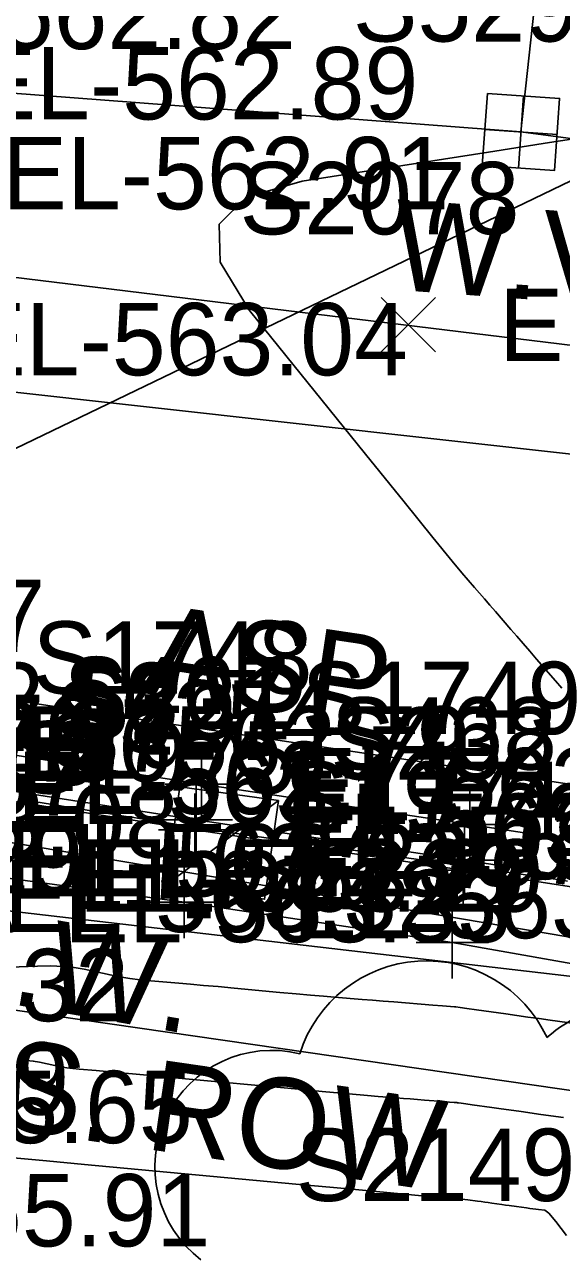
# Model space of a CAD drawing. Extents: x 1724534 to 1727318, y 657156 to 660047.
# Drawn here: x 1725226.5 to 1725256.1, y 658594.3 to 658662.3 of the extents above; entities that cross this region are included whole.
import ezdxf

# ---------------------------------------------------------------- set-up
doc = ezdxf.new("R2010")
doc.units = 0
for name, color, linetype in [('SURVEY - CENTERLINE - Preliminary', 7, 'Continuous'), ('SURVEY - CONTOURS - Index with Text', 7, 'Continuous'), ('SURVEY - CONTOURS - Intermediate with optional Text', 7, 'Continuous'), ('SURVEY - DRAINAGE - Storm Sewer', 7, 'Continuous'), ('SURVEY - DTM - Breaklines', 7, 'Continuous'), ('SURVEY - DTM - Breaklines - Points - Elevations', 7, 'Continuous'), ('SURVEY - DTM - Breaklines - Points - Locators', 7, 'Continuous'), ('SURVEY - DTM - Breaklines - Points - Numbers', 7, 'Continuous'), ('SURVEY - NON-TRANSPORTATION - Features - Points - Elevations', 7, 'Continuous'), ('SURVEY - NON-TRANSPORTATION - Features - Points - Numbers', 7, 'Continuous'), ('SURVEY - NON-TRANSPORTATION - Features Text', 7, 'Continuous'), ('SURVEY - PROPERTY - ROW Lines', 7, 'Continuous'), ('SURVEY - PROPERTY - ROW Lines Text', 7, 'Continuous'), ('SURVEY - TRAFFIC CONTROL - Pavement Marking - Points - Elevations', 7, 'Continuous'), ('SURVEY - TRAFFIC CONTROL - Signs - Points - Elevations', 7, 'Continuous'), ('SURVEY - TRAFFIC CONTROL - Signs - Points - Numbers', 7, 'Continuous'), ('SURVEY - TRAFFIC CONTROL - Signs and Devices with Text', 7, 'Continuous'), ('SURVEY - TRANSPORTATION - Features', 7, 'Continuous'), ('SURVEY - TRANSPORTATION - Features - Points - Elevations', 7, 'Continuous'), ('SURVEY - TRANSPORTATION - Features - Points - Locators', 7, 'Continuous'), ('SURVEY - TRANSPORTATION - Features - Points - Numbers', 7, 'Continuous'), ('SURVEY - TRANSPORTATION - Features Text', 7, 'Continuous'), ('SURVEY - TRANSPORTATION - Roads', 7, 'Continuous'), ('SURVEY - UTILITIES - Fiber Optic Cable (Underground) with Text', 7, 'Continuous'), ('SURVEY - UTILITIES - Gas - Points - Elevations', 7, 'Continuous'), ('SURVEY - UTILITIES - Gas with Text', 7, 'Continuous'), ('SURVEY - UTILITIES - Low Wire Crossings', 7, 'Continuous'), ('SURVEY - UTILITIES - Low Wire Crossings - Points - Elevations', 7, 'Continuous'), ('SURVEY - UTILITIES - Low Wire Crossings - Points - Numbers', 7, 'Continuous'), ('SURVEY - UTILITIES - Overhead Wire Crossings', 7, 'Continuous'), ('SURVEY - UTILITIES - Water - Points - Elevations', 7, 'Continuous'), ('SURVEY - UTILITIES - Water - Points - Locators', 7, 'Continuous'), ('SURVEY - UTILITIES - Water - Points - Numbers', 7, 'Continuous'), ('SURVEY - UTILITIES - Water with Text', 7, 'Continuous'), ('SURVEY - VEGETATION - Features - Points - Elevations', 7, 'Continuous'), ('SURVEY - VEGETATION - Features - Points - Numbers', 7, 'Continuous'), ('SURVEY - VEGETATION - Features with Text', 7, 'Continuous')]:
    doc.layers.add(name, color=color, linetype=linetype)

msp = doc.modelspace()

# ---------------------------------------------------------------- linework, layer by layer
at = {"layer": 'SURVEY - CENTERLINE - Preliminary'}
msp.add_line((1725165.112, 658655.739), (1725772.853, 658581.708), dxfattribs=at)
msp.add_line((1725165.112, 658655.739), (1725772.853, 658581.708), dxfattribs=at)
at = {"layer": 'SURVEY - CONTOURS - Index with Text'}
msp.add_lwpolyline([(1725256.229, 658601.887), (1725255.813, 658601.946), (1725255.4, 658602.004), (1725254.988, 658602.061), (1725253.894, 658602.215), (1725253.485, 658602.273), (1725253.077, 658602.33), (1725252.672, 658602.387), (1725252.268, 658602.443), (1725251.194, 658602.594), (1725250.842, 658602.644), (1725250.59, 658602.679), (1725250.439, 658602.7), (1725250.388, 658602.707), (1725250.387, 658602.708), (1725250.337, 658602.712), (1725250.189, 658602.723), (1725249.944, 658602.743), (1725249.6, 658602.77), (1725248.552, 658602.854), (1725248.161, 658602.885), (1725247.773, 658602.916), (1725247.389, 658602.946), (1725247.008, 658602.976), (1725245.998, 658603.057), (1725245.401, 658603.108), (1725244.37, 658603.2), (1725242.904, 658603.335), (1725241.004, 658603.511), (1725235.356, 658604.035), (1725233.459, 658604.211), (1725232.003, 658604.344), (1725230.989, 658604.436), (1725230.416, 658604.485), (1725229.478, 658604.561), (1725229.13, 658604.595), (1725228.79, 658604.639), (1725228.458, 658604.694), (1725228.133, 658604.76), (1725227.278, 658604.949), (1725226.94, 658605.009), (1725226.569, 658605.046), (1725226.164, 658605.061)], dxfattribs=at)
at = {"layer": 'SURVEY - CONTOURS - Intermediate with optional Text'}
for points in [[(1725257.895, 658656.17), (1725255.469, 658655.791), (1725252.089, 658655.263), (1725241.801, 658653.661), (1725238.726, 658652.764), (1725237.215, 658651.272), (1725237.269, 658649.186), (1725238.888, 658646.506), (1725245.29, 658638.568), (1725247.424, 658635.925), (1725249.023, 658633.951), (1725250.088, 658632.645), (1725250.618, 658632.008), (1725251.319, 658631.199), (1725251.589, 658630.887), (1725251.873, 658630.56), (1725252.17, 658630.217), (1725252.482, 658629.858), (1725253.33, 658628.879), (1725253.658, 658628.501), (1725254.004, 658628.102), (1725254.369, 658627.681), (1725254.752, 658627.238), (1725255.8, 658626.03), (1725256.146, 658625.627)], [(1725256.459, 658614.966), (1725256.061, 658615.023), (1725255.661, 658615.081), (1725255.257, 658615.14), (1725254.85, 658615.199), (1725253.76, 658615.358), (1725253.361, 658615.416), (1725252.98, 658615.471), (1725252.619, 658615.523), (1725252.276, 658615.573), (1725251.386, 658615.701), (1725251.036, 658615.752), (1725250.652, 658615.807), (1725250.234, 658615.867), (1725249.783, 658615.931), (1725248.536, 658616.109), (1725248.093, 658616.172), (1725247.698, 658616.229), (1725247.351, 658616.279), (1725247.054, 658616.322), (1725246.325, 658616.428), (1725246.021, 658616.472), (1725245.655, 658616.524), (1725245.228, 658616.585), (1725244.74, 658616.655), (1725243.356, 658616.852), (1725242.874, 658616.921), (1725242.466, 658616.979), (1725242.132, 658617.027), (1725241.871, 658617.065), (1725241.275, 658617.151), (1725241.008, 658617.189), (1725240.654, 658617.24), (1725240.213, 658617.303), (1725239.685, 658617.378), (1725238.159, 658617.595), (1725237.638, 658617.67), (1725237.216, 658617.73), (1725236.895, 658617.776), (1725236.674, 658617.808), (1725236.22, 658617.873), (1725236.071, 658617.895), (1725235.964, 658617.91), (1725235.9, 658617.92), (1725235.879, 658617.923), (1725235.878, 658617.923), (1725235.878, 658617.923), (1725235.878, 658617.923), (1725235.878, 658617.923), (1725235.878, 658617.923), (1725235.878, 658617.923), (1725235.809, 658617.934), (1725235.603, 658617.967), (1725235.259, 658618.023), (1725234.777, 658618.101), (1725233.31, 658618.339), (1725232.805, 658618.42), (1725232.39, 658618.487), (1725232.065, 658618.54), (1725231.829, 658618.578), (1725231.322, 658618.659), (1725231.091, 658618.696), (1725230.778, 658618.747), (1725230.385, 658618.81), (1725229.909, 658618.887), (1725228.533, 658619.11), (1725228.054, 658619.187), (1725227.647, 658619.253), (1725227.313, 658619.307), (1725227.052, 658619.349), (1725226.454, 658619.445)], [(1725257.776, 658606.955), (1725255.504, 658607.274), (1725254.886, 658607.36), (1725254.271, 658607.447), (1725253.659, 658607.533), (1725253.05, 658607.618), (1725251.43, 658607.846), (1725250.898, 658607.92), (1725250.518, 658607.974), (1725250.29, 658608.006), (1725250.213, 658608.017), (1725250.211, 658608.017), (1725249.543, 658608.07), (1725249.024, 658608.111), (1725246.853, 658608.284), (1725246.268, 658608.331), (1725245.688, 658608.377), (1725245.114, 658608.423), (1725243.589, 658608.544), (1725242.971, 658608.595), (1725242.26, 658608.656), (1725241.456, 658608.728), (1725240.56, 658608.81), (1725238.047, 658609.043), (1725237.149, 658609.126), (1725236.34, 658609.198), (1725235.62, 658609.261), (1725234.989, 658609.313), (1725233.426, 658609.44), (1725232.846, 658609.496), (1725232.279, 658609.57), (1725231.725, 658609.662), (1725231.184, 658609.771), (1725229.758, 658610.086), (1725229.195, 658610.186), (1725228.576, 658610.248), (1725227.902, 658610.272), (1725227.171, 658610.26), (1725225.147, 658610.176)], [(1725256.406, 658595.366), (1725255.82, 658596.139), (1725255.417, 658596.607), (1725255.197, 658596.772), (1725254.853, 658596.806), (1725254.714, 658596.821), (1725254.38, 658596.863), (1725254.184, 658596.89), (1725253.636, 658596.967), (1725253.227, 658597.024), (1725253.024, 658597.053), (1725252.822, 658597.081), (1725252.284, 658597.157), (1725252.083, 658597.185), (1725251.883, 658597.213), (1725251.684, 658597.241), (1725251.486, 658597.269), (1725250.959, 658597.343), (1725250.785, 658597.367), (1725250.662, 658597.384), (1725250.562, 658597.398), (1725250.537, 658597.4), (1725250.344, 658597.416), (1725250.175, 658597.429), (1725249.661, 658597.47), (1725249.469, 658597.485), (1725249.279, 658597.501), (1725249.09, 658597.516), (1725248.903, 658597.53), (1725248.406, 658597.57), (1725247.832, 658597.621), (1725246.481, 658597.745), (1725244.352, 658597.942), (1725241.447, 658598.211), (1725229.769, 658599.296), (1725227.666, 658599.49), (1725225.844, 658599.657)]]:
    msp.add_lwpolyline(points, dxfattribs=at)
at = {"layer": 'SURVEY - DRAINAGE - Storm Sewer'}
msp.add_lwpolyline([(1725899.594, 658555.371), (1725464.565, 658615.304), (1725129.381, 658652.795)], dxfattribs=at)
at = {"layer": 'SURVEY - DTM - Breaklines'}
msp.add_lwpolyline([(1725163.157, 658628.75), (1725183.429, 658625.739), (1725185.401, 658625.407), (1725190.086, 658624.71), (1725204.918, 658622.461), (1725221.039, 658620.112), (1725235.861, 658617.802), (1725250.685, 658615.569), (1725265.511, 658613.288), (1725278.411, 658611.374), (1725283.031, 658610.723), (1725291.766, 658609.358), (1725297.472, 658608.531), (1725301.885, 658607.83), (1725316.94, 658605.777), (1725331.824, 658603.91), (1725346.697, 658601.959)], dxfattribs=at)
at = {"layer": 'SURVEY - DTM - Breaklines - Points - Locators'}
for p, q in [((1725235.861, 658619.802), (1725235.861, 658615.802)), ((1725237.861, 658617.802), (1725233.861, 658617.802)), ((1725250.685, 658617.569), (1725250.685, 658613.569)), ((1725252.685, 658615.569), (1725248.685, 658615.569))]:
    msp.add_line(p, q, dxfattribs=at)
at = {"layer": 'SURVEY - PROPERTY - ROW Lines'}
msp.add_line((1725322.018, 658593.921), (1725186.686, 658613.501), dxfattribs=at)
at = {"layer": 'SURVEY - TRAFFIC CONTROL - Signs and Devices with Text'}
for p, q in [((1725234.271, 658614.728), (1725240.485, 658619.408)), ((1725237.378, 658617.068), (1725237.378, 658617.068))]:
    msp.add_line(p, q, dxfattribs=at)
msp.add_lwpolyline([(1725234.271, 658614.728), (1725235.038, 658620.175), (1725240.485, 658619.408), (1725239.718, 658613.961)], close=True, dxfattribs=at)
at = {"layer": 'SURVEY - TRANSPORTATION - Features'}
for points in [[(1725163.523, 658631.234), (1725183.794, 658628.222), (1725185.767, 658627.891), (1725190.465, 658627.283), (1725205.297, 658625.034), (1725221.409, 658622.63), (1725236.232, 658620.32), (1725251.058, 658618.086), (1725265.887, 658615.823), (1725278.788, 658613.907), (1725283.419, 658613.335), (1725292.153, 658611.97), (1725297.859, 658611.143), (1725302.266, 658610.393), (1725317.268, 658608.347), (1725332.152, 658606.481), (1725347.025, 658604.53)], [(1725163.239, 658629.304), (1725183.51, 658626.293), (1725185.483, 658625.962), (1725190.168, 658625.264), (1725205, 658623.015), (1725221.12, 658620.667), (1725235.943, 658618.356), (1725250.767, 658616.123), (1725265.594, 658613.843), (1725278.493, 658611.928), (1725283.113, 658611.278), (1725291.848, 658609.913), (1725297.554, 658609.085), (1725301.968, 658608.384), (1725317.011, 658606.333), (1725331.895, 658604.466), (1725346.768, 658602.515)], [(1725400.894, 658552.586), (1725400.722, 658560.59), (1725400.221, 658571.848), (1725399.893, 658576.832), (1725400.098, 658582.049), (1725399.251, 658589.894), (1725399.287, 658591.018), (1725392.146, 658591.982), (1725375.96, 658594.271), (1725361.07, 658596.084), (1725346.14, 658597.578), (1725331.263, 658599.505), (1725316.379, 658601.372), (1725301.242, 658603.491), (1725296.828, 658604.193), (1725291.122, 658605.02), (1725282.388, 658606.385), (1725277.767, 658607.035), (1725264.868, 658608.95), (1725250.092, 658611.569), (1725235.272, 658613.802), (1725224.442, 658615.275)]]:
    msp.add_lwpolyline(points, dxfattribs=at)
at = {"layer": 'SURVEY - TRANSPORTATION - Features - Points - Locators'}
for p, q in [((1725236.232, 658622.32), (1725236.232, 658618.32)), ((1725238.232, 658620.32), (1725234.232, 658620.32)), ((1725235.943, 658620.356), (1725235.943, 658616.356)), ((1725251.058, 658620.086), (1725251.058, 658616.086)), ((1725237.943, 658618.356), (1725233.943, 658618.356)), ((1725250.767, 658618.123), (1725250.767, 658614.123)), ((1725253.058, 658618.086), (1725249.058, 658618.086)), ((1725252.767, 658616.123), (1725248.767, 658616.123)), ((1725235.272, 658615.802), (1725235.272, 658611.802)), ((1725237.272, 658613.802), (1725233.272, 658613.802)), ((1725250.092, 658613.569), (1725250.092, 658609.569)), ((1725252.092, 658611.569), (1725248.092, 658611.569))]:
    msp.add_line(p, q, dxfattribs=at)
at = {"layer": 'SURVEY - TRANSPORTATION - Roads'}
msp.add_lwpolyline([(1725141.865, 658637.665), (1725195.259, 658629.577), (1725266.454, 658618.825), (1725280.298, 658616.735), (1725282.277, 658616.45), (1725304.066, 658613.404), (1725306.05, 658613.154), (1725331.867, 658610.059), (1725333.852, 658609.816), (1725355.673, 658607.015), (1725389.419, 658602.863), (1725393.39, 658602.389), (1725395.376, 658602.145), (1725397.115, 658601.908), (1725399.346, 658601.658), (1725421.182, 658598.991), (1725423.165, 658598.737), (1725435.064, 658597.189), (1725446.969, 658595.689), (1725460.854, 658593.916), (1725508.47, 658587.877)], dxfattribs=at)
at = {"layer": 'SURVEY - UTILITIES - Fiber Optic Cable (Underground) with Text'}
msp.add_line((1725528.948, 658565.808), (1725219.136, 658618.198), dxfattribs=at)
at = {"layer": 'SURVEY - UTILITIES - Gas with Text'}
msp.add_line((1725300.632, 658604.583), (1725200.001, 658616.289), dxfattribs=at)
at = {"layer": 'SURVEY - UTILITIES - Low Wire Crossings'}
for p, q in [((1725246.17, 658647.217), (1725249.17, 658644.217)), ((1725249.17, 658647.217), (1725246.17, 658644.217)), ((1725247.67, 658645.717), (1725247.67, 658645.717))]:
    msp.add_line(p, q, dxfattribs=at)
at = {"layer": 'SURVEY - UTILITIES - Overhead Wire Crossings'}
msp.add_line((1725186.152, 658619.681), (1725320.87, 658684.66), dxfattribs=at)
at = {"layer": 'SURVEY - UTILITIES - Water - Points - Locators'}
for p, q in [((1725254.025, 658658.37), (1725253.741, 658654.38)), ((1725255.878, 658656.233), (1725251.888, 658656.517))]:
    msp.add_line(p, q, dxfattribs=at)
at = {"layer": 'SURVEY - UTILITIES - Water with Text'}
for q in [(1725256.369, 658679.664), (1725253.883, 658656.375)]:
    msp.add_line((1725253.883, 658656.375), q, dxfattribs=at)
for points in [[(1725380.522, 658660.104), (1725373.294, 658640.406), (1725253.883, 658656.375), (1725218.526, 658659.066)], [(1725252.03, 658658.512), (1725251.746, 658654.522), (1725255.736, 658654.238), (1725256.02, 658658.228), (1725252.03, 658658.512)]]:
    msp.add_lwpolyline(points, dxfattribs=at)
at = {"layer": 'SURVEY - VEGETATION - Features with Text'}
for centre, radius, start, end in [((1725248.666, 658603.206), 7.347, 24.99463, 162.51886), ((1725260.183, 658600.863), 7.299, 335.89045, 131.72894), ((1725240.108, 658599.157), 6.448, 75.94188, 232.7308)]:
    msp.add_arc(centre, radius, start, end, dxfattribs=at)

# ---------------------------------------------------------------- texts
at = {"layer": 'SURVEY - DTM - Breaklines - Points - Elevations'}
for s, p in [('EL-562.86', (1725209.918, 658620.461)), ('EL-563.17', (1725226.039, 658618.112)), ('EL-563.10', (1725240.861, 658615.802))]:
    msp.add_text(s, height=4, dxfattribs=at).set_placement(p)
at = {"layer": 'SURVEY - DTM - Breaklines - Points - Numbers'}
for s, p in [('S231', (1725228.683, 658622.802)), ('S232', (1725243.349, 658620.569))]:
    msp.add_text(s, height=4, dxfattribs=at).set_placement(p)
at = {"layer": 'SURVEY - NON-TRANSPORTATION - Features - Points - Elevations'}
for s, p in [('EL-563.23', (1725225.45, 658614.113)), ('EL-563.29', (1725229.442, 658613.275)), ('EL-563.32', (1725225.33, 658612.147)), ('EL-563.33', (1725228.648, 658611.583))]:
    msp.add_text(s, height=4, dxfattribs=at).set_placement(p)
at = {"layer": 'SURVEY - NON-TRANSPORTATION - Features - Points - Numbers'}
for s, p in [('S1856', (1725215.044, 658620.275)), ('S1857', (1725214.36, 658618.583))]:
    msp.add_text(s, height=4, dxfattribs=at).set_placement(p)
at = {"layer": 'SURVEY - NON-TRANSPORTATION - Features Text'}
msp.add_text('S.W.', height=5, rotation=350.35296, dxfattribs=at).set_placement((1725221.189, 658608.929))
at = {"layer": 'SURVEY - PROPERTY - ROW Lines Text'}
msp.add_text('PRES. ROW', height=5, rotation=351.76731, dxfattribs=at).set_placement((1725211.349, 658603.306))
at = {"layer": 'SURVEY - TRAFFIC CONTROL - Pavement Marking - Points - Elevations'}
for s, p in [('EL-562.91', (1725225.232, 658652.102)), ('EL-563.04', (1725222.956, 658642.924))]:
    msp.add_text(s, height=4, dxfattribs=at).set_placement(p)
at = {"layer": 'SURVEY - TRAFFIC CONTROL - Signs - Points - Elevations'}
msp.add_text('EL-563.27', height=4, dxfattribs=at).set_placement((1725242.378, 658615.068))
at = {"layer": 'SURVEY - TRAFFIC CONTROL - Signs - Points - Numbers'}
msp.add_text('S5254', height=4, dxfattribs=at).set_placement((1725228.09, 658622.068))
at = {"layer": 'SURVEY - TRANSPORTATION - Features - Points - Elevations'}
for s, p in [('EL-562.53', (1725210.297, 658623.034)), ('EL-562.37', (1725210, 658621.015)), ('EL-562.79', (1725226.409, 658620.63)), ('EL-562.71', (1725226.12, 658618.667)), ('EL-562.76', (1725241.232, 658618.32)), ('EL-563.08', (1725210.298, 658616.251)), ('EL-562.65', (1725240.943, 658616.356)), ('EL-563.23', (1725226.45, 658614.113)), ('EL-563.29', (1725230.442, 658613.275)), ('EL-563.13', (1725241.272, 658611.802)), ('EL-565.49', (1725204.234, 658602.046)), ('EL-565.65', (1725211.061, 658600.473)), ('EL-565.91', (1725212.035, 658594.766))]:
    msp.add_text(s, height=4, dxfattribs=at).set_placement(p)
at = {"layer": 'SURVEY - TRANSPORTATION - Features - Points - Numbers'}
for s, p in [('S1747', (1725212.121, 658627.63)), ('S1748', (1725226.897, 658625.32)), ('S467', (1725228.607, 658623.356)), ('S1749', (1725241.755, 658623.086)), ('S1976', (1725215.044, 658621.275)), ('S468', (1725243.384, 658621.123)), ('S1975', (1725225.984, 658619.802)), ('S1974', (1725240.804, 658617.569)), ('S1973', (1725255.58, 658614.95))]:
    msp.add_text(s, height=4, dxfattribs=at).set_placement(p)
at = {"layer": 'SURVEY - TRANSPORTATION - Features Text'}
msp.add_text('ASP.', height=5, rotation=351.54845, dxfattribs=at).set_placement((1725233.036, 658625.346))
at = {"layer": 'SURVEY - UTILITIES - Gas - Points - Elevations'}
msp.add_text('EL-563.29', height=4, dxfattribs=at).set_placement((1725205.001, 658614.289))
at = {"layer": 'SURVEY - UTILITIES - Low Wire Crossings - Points - Elevations'}
msp.add_text('EL-602.69', height=4, dxfattribs=at).set_placement((1725252.67, 658643.717))
at = {"layer": 'SURVEY - UTILITIES - Low Wire Crossings - Points - Numbers'}
msp.add_text('S2078', height=4, dxfattribs=at).set_placement((1725238.335, 658650.717))
at = {"layer": 'SURVEY - UTILITIES - Water - Points - Elevations'}
for s, p in [('EL-562.82', (1725216.762, 658660.956)), ('EL-562.89', (1725223.526, 658657.066))]:
    msp.add_text(s, height=4, dxfattribs=at).set_placement(p)
at = {"layer": 'SURVEY - UTILITIES - Water - Points - Numbers'}
msp.add_text('S5294', height=4, dxfattribs=at).set_placement((1725244.595, 658661.375))
at = {"layer": 'SURVEY - UTILITIES - Water with Text'}
msp.add_text('W.V.', height=5.0001, rotation=355.91819, dxfattribs=at).set_placement((1725246.695, 658647.665))
at = {"layer": 'SURVEY - VEGETATION - Features - Points - Elevations'}
msp.add_text('EL-565.32', height=4, dxfattribs=at).set_placement((1725207.537, 658607.216))
at = {"layer": 'SURVEY - VEGETATION - Features - Points - Numbers'}
msp.add_text('S2149', height=4, dxfattribs=at).set_placement((1725241.428, 658597.275))

doc.saveas('drawing.dxf')
